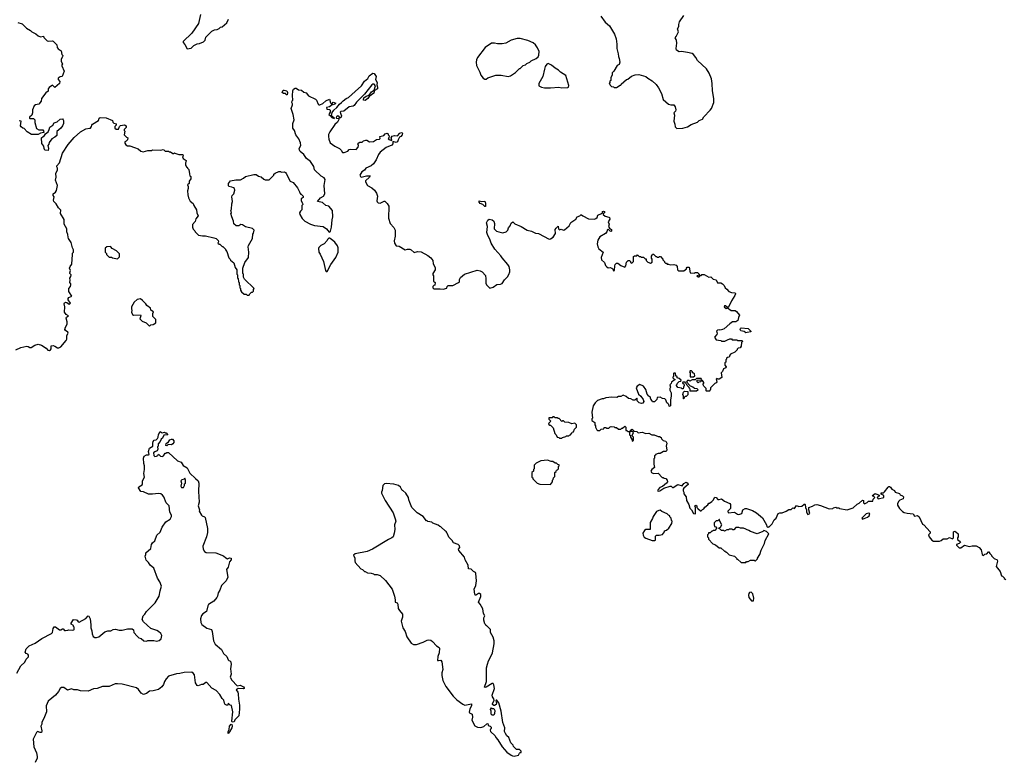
# Model space of a CAD drawing. Extents: x 2087054 to 2277909, y 548907 to 753496.
# Tile 372 of 444: x 2210331 to 2223341, y 654062 to 663816. Entities that reach past the tile are written whole.
import ezdxf

# ---------------------------------------------------------------- set-up
doc = ezdxf.new("R2010")
doc.units = 0

msp = doc.modelspace()

# ---------------------------------------------------------------- linework, layer by layer
at = {"layer": '0CON20XD'}
for points in [[(2210305, 663780), (2210365, 663762), (2210420, 663705), (2210473, 663673), (2210490, 663655), (2210545, 663630), (2210575, 663602), (2210605, 663592), (2210645, 663600), (2210652, 663582), (2210695, 663538), (2210715, 663532), (2210765, 663538), (2210775, 663532), (2210822, 663485), (2210828, 663448), (2210841, 663431), (2210878, 663405), (2210888, 663358), (2210900, 663345), (2210898, 663325), (2210880, 663295), (2210878, 663265), (2210898, 663235), (2210888, 663222), (2210888, 663205), (2210918, 663135), (2210890, 663065), (2210865, 663060), (2210840, 663045), (2210840, 663025), (2210862, 663002), (2210858, 662975), (2210795, 662920), (2210765, 662950), (2210721, 662919), (2210708, 662902), (2210707, 662873), (2210675, 662850), (2210620, 662775), (2210615, 662740), (2210585, 662700), (2210538, 662692), (2210523, 662677), (2210498, 662625), (2210502, 662585), (2210490, 662555), (2210462, 662528), (2210460, 662515), (2210465, 662510), (2210515, 662510), (2210530, 662495), (2210532, 662458), (2210555, 662380), (2210585, 662362), (2210635, 662362), (2210647, 662347), (2210648, 662325), (2210605, 662320), (2210575, 662302), (2210485, 662300), (2210430, 662335), (2210388, 662378), (2210372, 662382), (2210352, 662402), (2210342, 662415), (2210350, 662475), (2210325, 662480)], [(2212720, 663885), (2212692, 663768), (2212605, 663640), (2212493, 663527), (2212490, 663515), (2212515, 663490), (2212545, 663432), (2212595, 663442), (2212633, 663477), (2212675, 663498), (2212705, 663502), (2212760, 663525), (2212782, 663548), (2212790, 663585), (2212870, 663665), (2212905, 663682), (2212942, 663688), (2212965, 663700), (2212983, 663717), (2213005, 663722), (2213070, 663775), (2213092, 663825)], [(2218010, 663865), (2218067, 663785), (2218122, 663735), (2218192, 663625), (2218213, 663563), (2218221, 663495), (2218220, 663435), (2218240, 663365), (2218241, 663331), (2218252, 663305), (2218260, 663255), (2218250, 663225), (2218225, 663210), (2218180, 663135), (2218160, 663115), (2218160, 663085), (2218140, 663055), (2218140, 663015), (2218130, 663005), (2218130, 662985), (2218120, 662975), (2218130, 662965), (2218132, 662952), (2218152, 662932), (2218175, 662930), (2218185, 662920), (2218217, 662923), (2218265, 662950), (2218275, 662950), (2218280, 662965), (2218350, 663025), (2218365, 663030), (2218415, 663070), (2218465, 663090), (2218512, 663092), (2218605, 663068), (2218630, 663045), (2218689, 663009), (2218739, 662959), (2218772, 662915), (2218812, 662842), (2218834, 662764), (2218903, 662703), (2218935, 662690), (2218975, 662690), (2218990, 662665), (2219000, 662625), (2218995, 662610), (2218972, 662588), (2218982, 662555), (2218972, 662475), (2218987, 662437), (2218992, 662402), (2219015, 662380)], [(2219015, 662380), (2219095, 662383), (2219155, 662403), (2219205, 662432), (2219285, 662462), (2219310, 662485), (2219355, 662502), (2219370, 662535), (2219455, 662620), (2219470, 662645), (2219502, 662725), (2219502, 662775), (2219483, 662877), (2219482, 662975), (2219473, 663035), (2219441, 663111), (2219406, 663166), (2219285, 663278), (2219266, 663316), (2219236, 663356), (2219215, 663368), (2219155, 663382), (2219075, 663397), (2219045, 663392), (2219008, 663415), (2219003, 663435), (2219012, 663505), (2219010, 663545), (2219007, 663557), (2218990, 663575), (2219007, 663593), (2219037, 663655), (2219023, 663695), (2219038, 663725), (2219038, 663755), (2219051, 663789), (2219105, 663870)], [(2216495, 663032), (2216515, 663047), (2216624, 663086), (2216693, 663083), (2216785, 663068), (2216815, 663073), (2216883, 663117), (2216935, 663170), (2216945, 663170), (2216985, 663210), (2217015, 663220), (2217033, 663237), (2217070, 663255), (2217090, 663275), (2217157, 663303), (2217180, 663325), (2217192, 663348), (2217193, 663395), (2217174, 663444), (2217146, 663486), (2217115, 663510), (2217045, 663543), (2216945, 663570), (2216904, 663566), (2216825, 663548), (2216755, 663508), (2216705, 663498), (2216645, 663498), (2216605, 663508), (2216565, 663508), (2216481, 663449), (2216382, 663315), (2216368, 663285), (2216362, 663255), (2216365, 663210), (2216412, 663125), (2216424, 663084), (2216454, 663044), (2216475, 663032), (2216495, 663032)], [(2212687, 661225), (2212660, 661185), (2212648, 661152), (2212615, 661110), (2212613, 661075), (2212625, 661050), (2212645, 661030), (2212650, 661015), (2212695, 660970), (2212745, 660960), (2212785, 660960), (2212897, 660937), (2212927, 660927), (2212955, 660900), (2212958, 660885), (2212950, 660865), (2212965, 660850), (2212975, 660850), (2213005, 660820), (2213015, 660820), (2213050, 660785), (2213050, 660775), (2213067, 660757), (2213095, 660670), (2213110, 660655), (2213115, 660640), (2213160, 660605), (2213180, 660545), (2213200, 660515), (2213200, 660455), (2213210, 660445), (2213210, 660405), (2213217, 660397), (2213223, 660353), (2213230, 660345), (2213230, 660315), (2213240, 660305), (2213240, 660275), (2213250, 660265), (2213250, 660245), (2213262, 660222), (2213295, 660190), (2213325, 660190), (2213335, 660180), (2213365, 660180), (2213370, 660195), (2213395, 660220), (2213405, 660220), (2213418, 660232), (2213420, 660255), (2213430, 660265), (2213302, 660392), (2213290, 660415), (2213288, 660455), (2213280, 660465), (2213278, 660535), (2213305, 660610), (2213352, 660675), (2213360, 660745), (2213348, 660815), (2213354, 660836), (2213408, 660925), (2213410, 660985), (2213422, 660998), (2213428, 661035), (2213407, 661057), (2213315, 661082), (2213277, 661107), (2213255, 661110), (2213227, 661093), (2213192, 661092), (2213162, 661122), (2213157, 661157), (2213133, 661213), (2213122, 661255), (2213128, 661265), (2213122, 661295), (2213130, 661315), (2213132, 661385), (2213142, 661415), (2213132, 661475), (2213140, 661495), (2213162, 661518), (2213172, 661565), (2213168, 661585), (2213155, 661598), (2213136, 661606), (2213095, 661612), (2213088, 661625), (2213090, 661655), (2213115, 661690), (2213187, 661703), (2213247, 661703), (2213287, 661723), (2213313, 661747), (2213425, 661772), (2213455, 661772), (2213485, 661752), (2213522, 661742), (2213555, 661710), (2213575, 661700), (2213625, 661700), (2213690, 661765), (2213690, 661775), (2213705, 661790), (2213755, 661810), (2213775, 661810), (2213785, 661802), (2213825, 661807), (2213845, 661798), (2213853, 661785), (2213904, 661684), (2213946, 661666), (2214002, 661595), (2214030, 661545), (2214030, 661535), (2214040, 661525), (2214042, 661512), (2214055, 661510), (2214078, 661485), (2214075, 661470), (2214048, 661452), (2214048, 661425), (2214068, 661395), (2214070, 661375), (2214058, 661362), (2214058, 661305), (2214041, 661289), (2214028, 661265), (2214033, 661243), (2214065, 661190), (2214097, 661157), (2214174, 661114), (2214225, 661100), (2214340, 661085), (2214386, 661056), (2214422, 661012), (2214437, 661023), (2214453, 661077), (2214460, 661175), (2214470, 661215), (2214463, 661295), (2214415, 661352), (2214375, 661362), (2214334, 661404), (2214268, 661415), (2214305, 661462), (2214345, 661484), (2214364, 661515), (2214356, 661625), (2214369, 661705), (2214355, 661730), (2214315, 661750), (2214225, 661832), (2214217, 661877), (2214172, 661945), (2214122, 661982), (2214086, 662035), (2214039, 662075), (2214026, 662095), (2214024, 662116), (2214044, 662155), (2214041, 662191), (2214021, 662241), (2213980, 662295), (2213960, 662355), (2213940, 662385), (2213940, 662445), (2213958, 662495), (2213946, 662565), (2213920, 662645), (2213937, 662693), (2213937, 662707), (2213928, 662725), (2213930, 662745), (2213940, 662755), (2213934, 662815), (2213939, 662875), (2213950, 662900), (2213969, 662911), (2213985, 662910), (2214015, 662892), (2214055, 662887), (2214085, 662858), (2214115, 662852), (2214145, 662813), (2214240, 662765), (2214253, 662753), (2214275, 662700), (2214285, 662692), (2214295, 662690), (2214335, 662708), (2214374, 662746), (2214426, 662766), (2214438, 662718), (2214455, 662700), (2214475, 662726), (2214510, 662715), (2214495, 662700), (2214475, 662694), (2214462, 662698), (2214425, 662666), (2214384, 662655), (2214390, 662635), (2214425, 662629), (2214432, 662622), (2214434, 662595), (2214418, 662575), (2214417, 662565), (2214438, 662548), (2214455, 662524), (2214485, 662512), (2214490, 662515), (2214453, 662553), (2214460, 662590), (2214480, 662620), (2214522, 662655), (2214557, 662703), (2214585, 662722), (2214604, 662746), (2214644, 662776), (2214675, 662790), (2214763, 662867), (2214847, 662943), (2214886, 663005), (2214930, 663040), (2214950, 663075), (2214995, 663112), (2215015, 663107), (2215042, 663065), (2215032, 663025), (2215053, 662985), (2215050, 662955), (2215059, 662925), (2215057, 662905), (2215020, 662880), (2215008, 662845), (2214950, 662800), (2214930, 662775), (2214895, 662749), (2214875, 662753), (2214873, 662767), (2214880, 662785), (2214908, 662805), (2214949, 662821), (2214978, 662865), (2215014, 662886), (2215034, 662945), (2215015, 662963), (2214995, 662963), (2214985, 662957), (2214888, 662832), (2214782, 662728), (2214750, 662685), (2214735, 662676), (2214685, 662665), (2214615, 662608), (2214575, 662604), (2214566, 662594), (2214572, 662568), (2214583, 662545), (2214575, 662522), (2214562, 662522), (2214553, 662535), (2214536, 662546), (2214515, 662540), (2214512, 662522), (2214517, 662517), (2214545, 662512), (2214552, 662505), (2214530, 662465), (2214497, 662433), (2214429, 662335), (2214411, 662299), (2214409, 662275), (2214415, 662240), (2214435, 662192), (2214495, 662148), (2214558, 662115), (2214578, 662095), (2214595, 662062), (2214617, 662063), (2214665, 662082), (2214685, 662100), (2214705, 662108), (2214777, 662103), (2214804, 662135), (2214807, 662155), (2214800, 662175), (2214805, 662188), (2214825, 662198), (2214855, 662200), (2214873, 662217), (2214905, 662227), (2214916, 662226), (2214955, 662202), (2215005, 662208), (2215044, 662236), (2215085, 662240), (2215092, 662248), (2215090, 662275), (2215142, 662288), (2215162, 662308), (2215185, 662318), (2215198, 662308), (2215200, 662295), (2215212, 662282), (2215210, 662255), (2215200, 662245), (2215213, 662233), (2215245, 662220), (2215250, 662225), (2215238, 662255), (2215252, 662278), (2215285, 662287), (2215325, 662282), (2215355, 662317), (2215375, 662328), (2215385, 662322), (2215390, 662315), (2215385, 662298), (2215366, 662274), (2215350, 662265), (2215332, 662228), (2215322, 662205), (2215307, 662193), (2215262, 662208), (2215261, 662175), (2215249, 662161), (2215175, 662129), (2215093, 662065), (2215072, 662038), (2215043, 661967), (2215006, 661915), (2214974, 661885), (2214905, 661854), (2214885, 661830), (2214852, 661808), (2214827, 661765), (2214832, 661745), (2214845, 661739), (2214914, 661756), (2214960, 661755), (2214951, 661735), (2214902, 661688), (2214899, 661675), (2214927, 661627), (2214985, 661598), (2215018, 661565), (2215044, 661524), (2215060, 661485), (2215050, 661425), (2215053, 661413), (2215068, 661398), (2215095, 661392), (2215145, 661420), (2215155, 661420), (2215185, 661390), (2215208, 661355), (2215204, 661195), (2215227, 661125), (2215273, 661073), (2215291, 661035), (2215292, 660958), (2215280, 660895), (2215284, 660864), (2215305, 660830), (2215347, 660827), (2215425, 660778), (2215455, 660788), (2215486, 660786), (2215505, 660778), (2215545, 660742), (2215587, 660757), (2215635, 660752), (2215725, 660702), (2215763, 660673), (2215788, 660635), (2215793, 660593), (2215820, 660545), (2215820, 660515), (2215790, 660465), (2215790, 660445), (2215800, 660435), (2215800, 660365), (2215820, 660345), (2215818, 660312), (2215802, 660308), (2215790, 660295), (2215790, 660275), (2215805, 660260), (2215885, 660262), (2215925, 660258), (2215975, 660270), (2215980, 660295), (2215993, 660307), (2216052, 660308), (2216130, 660345), (2216140, 660355), (2216143, 660387), (2216155, 660410), (2216210, 660455), (2216375, 660510), (2216415, 660500), (2216440, 660485), (2216485, 660440), (2216492, 660395), (2216488, 660335), (2216498, 660315), (2216545, 660270), (2216588, 660282), (2216635, 660318), (2216686, 660324), (2216705, 660332), (2216735, 660380), (2216775, 660420), (2216795, 660450), (2216808, 660485), (2216808, 660515), (2216798, 660555), (2216782, 660585), (2216705, 660670), (2216689, 660699), (2216607, 660787), (2216562, 660865), (2216545, 660920), (2216515, 660968), (2216502, 661005), (2216510, 661085), (2216501, 661135), (2216515, 661168), (2216535, 661180), (2216575, 661172), (2216596, 661156), (2216603, 661125), (2216598, 661055), (2216630, 661025), (2216663, 661013), (2216715, 661002), (2216760, 661015), (2216782, 661035), (2216791, 661069), (2216810, 661095), (2216825, 661130), (2216845, 661148), (2216875, 661120), (2216957, 661087), (2217035, 661038), (2217095, 661022), (2217148, 660998), (2217185, 660992), (2217325, 660920), (2217345, 660922), (2217380, 660945), (2217410, 660995), (2217408, 661045), (2217418, 661065), (2217445, 661090), (2217452, 661055), (2217463, 661043), (2217485, 661052), (2217515, 661039), (2217530, 661040), (2217592, 661095), (2217615, 661140), (2217679, 661181), (2217698, 661215), (2217732, 661228), (2217745, 661240), (2217755, 661240), (2217770, 661225), (2217845, 661187)], [(2217345, 662916), (2217455, 662927), (2217495, 662917), (2217575, 662920), (2217584, 662926), (2217588, 662948), (2217545, 663080), (2217475, 663122), (2217449, 663149), (2217408, 663175), (2217358, 663218), (2217315, 663238), (2217295, 663230), (2217275, 663200), (2217263, 663165), (2217242, 663065), (2217190, 662975), (2217190, 662945), (2217224, 662924), (2217265, 662917), (2217345, 662916)], [(2213865, 662822), (2213853, 662823), (2213845, 662840), (2213815, 662840), (2213800, 662855), (2213810, 662885), (2213826, 662886), (2213862, 662875), (2213870, 662855), (2213865, 662822)], [(2210282, 659455), (2210345, 659486), (2210425, 659503), (2210445, 659500), (2210465, 659488), (2210483, 659487), (2210532, 659518), (2210575, 659530), (2210618, 659518), (2210679, 659479), (2210704, 659454), (2210725, 659449), (2210738, 659455), (2210745, 659470), (2210745, 659510), (2210775, 659512), (2210797, 659507), (2210830, 659485), (2210850, 659485), (2210873, 659497), (2210945, 659580), (2210952, 659598), (2210954, 659646), (2210970, 659675), (2210965, 659690), (2210935, 659712), (2210928, 659725), (2210936, 659754), (2210960, 659795), (2210959, 659825), (2210944, 659876), (2210950, 659890), (2210977, 659905), (2210943, 659923), (2210923, 659953), (2210928, 660025), (2210917, 660065), (2210922, 660078), (2210935, 660086), (2210955, 660082), (2210985, 660060), (2210995, 660062), (2211003, 660075), (2210971, 660115), (2210972, 660135), (2210982, 660148), (2211018, 660165), (2210980, 660225), (2210982, 660265), (2211002, 660295), (2211007, 660315), (2211005, 660330), (2210993, 660347), (2210998, 660375), (2210992, 660405), (2211007, 660423), (2211012, 660445), (2210994, 660464), (2210993, 660475), (2211000, 660505), (2210991, 660535), (2210997, 660555), (2211022, 660588), (2211028, 660715), (2211030, 660735), (2211040, 660745), (2211040, 660775), (2211028, 660805), (2211012, 660875), (2210977, 660925), (2210970, 660945), (2210969, 660979), (2210953, 661017), (2210952, 661055), (2210918, 661115), (2210917, 661177), (2210872, 661255), (2210875, 661300), (2210845, 661330), (2210812, 661385), (2210784, 661414), (2210777, 661435), (2210788, 661475), (2210773, 661495), (2210772, 661515), (2210803, 661537), (2210818, 661562), (2210832, 661625), (2210803, 661695), (2210812, 661735), (2210808, 661785), (2210830, 661835), (2210830, 661855), (2210820, 661875), (2210823, 661885), (2210859, 661925), (2210896, 662054), (2210973, 662167), (2211049, 662261), (2211133, 662335), (2211205, 662373), (2211252, 662382), (2211266, 662384), (2211280, 662405), (2211282, 662425), (2211294, 662436), (2211370, 662485), (2211382, 662515), (2211394, 662526), (2211475, 662520), (2211557, 662487), (2211562, 662465), (2211575, 662450), (2211605, 662440), (2211607, 662423), (2211590, 662405), (2211590, 662385), (2211605, 662370), (2211635, 662370), (2211648, 662405), (2211665, 662418), (2211715, 662428), (2211736, 662416), (2211737, 662393), (2211710, 662365), (2211710, 662355), (2211720, 662345), (2211710, 662295), (2211740, 662265), (2211760, 662255), (2211755, 662230), (2211738, 662212), (2211720, 662205), (2211720, 662185), (2211732, 662165), (2211755, 662152), (2211785, 662152), (2211850, 662130), (2211895, 662111), (2211932, 662082), (2211962, 662072), (2212025, 662087), (2212075, 662090), (2212085, 662098), (2212195, 662092), (2212225, 662100), (2212237, 662097), (2212255, 662080), (2212295, 662080), (2212305, 662070), (2212325, 662070), (2212355, 662050), (2212365, 662050), (2212375, 662060), (2212382, 662052), (2212435, 662038), (2212488, 662038), (2212490, 662015), (2212482, 662005), (2212490, 661985), (2212530, 661955), (2212527, 661933), (2212520, 661925), (2212520, 661895), (2212530, 661885), (2212532, 661872), (2212545, 661870), (2212550, 661855), (2212567, 661837), (2212573, 661783), (2212580, 661755), (2212590, 661745), (2212590, 661715), (2212570, 661685), (2212570, 661655), (2212550, 661635), (2212558, 661615), (2212557, 661585), (2212548, 661555), (2212552, 661505), (2212562, 661465), (2212585, 661420), (2212625, 661390), (2212633, 661363), (2212668, 661305), (2212672, 661265), (2212687, 661225)], [(2210705, 662090), (2210662, 662095), (2210654, 662114), (2210652, 662145), (2210623, 662183), (2210620, 662255), (2210640, 662275), (2210660, 662285), (2210673, 662307), (2210708, 662335), (2210722, 662365), (2210728, 662395), (2210768, 662425), (2210787, 662453), (2210825, 662468), (2210865, 662503), (2210895, 662508), (2210906, 662496), (2210908, 662485), (2210908, 662445), (2210898, 662415), (2210875, 662382), (2210822, 662338), (2210820, 662285), (2210795, 662263), (2210757, 662243), (2210722, 662195), (2210717, 662173), (2210702, 662155), (2210712, 662115), (2210705, 662090)], [(2216485, 661350), (2216475, 661350), (2216450, 661375), (2216415, 661390), (2216402, 661405), (2216400, 661425), (2216435, 661417), (2216475, 661422), (2216486, 661395), (2216485, 661350)], [(2217845, 661187), (2217925, 661182), (2217945, 661190), (2217960, 661205), (2217972, 661235), (2218020, 661255), (2218030, 661265), (2218030, 661285), (2218045, 661290), (2218060, 661285), (2218060, 661265), (2218042, 661258), (2218040, 661245), (2218065, 661220), (2218115, 661210), (2218122, 661202), (2218127, 661183), (2218108, 661145), (2218118, 661115), (2218112, 661085), (2218122, 661062), (2218150, 661045), (2218150, 661025), (2218145, 661020), (2218133, 661023), (2218105, 661050), (2218093, 661037), (2218087, 661013), (2218070, 660995), (2217995, 660950), (2217970, 660905), (2217960, 660855), (2217968, 660818), (2217985, 660790), (2218040, 660745), (2218012, 660675), (2218018, 660645), (2218059, 660609), (2218072, 660572), (2218091, 660551), (2218105, 660540), (2218135, 660542), (2218157, 660537), (2218170, 660525), (2218175, 660500), (2218190, 660505), (2218193, 660567), (2218200, 660585), (2218215, 660600), (2218235, 660602), (2218275, 660570), (2218325, 660550), (2218340, 660565), (2218350, 660615), (2218372, 660638), (2218388, 660638), (2218400, 660625), (2218402, 660612), (2218418, 660602), (2218440, 660625), (2218442, 660688), (2218453, 660697), (2218485, 660700), (2218495, 660710), (2218515, 660690), (2218535, 660690), (2218545, 660680), (2218575, 660680), (2218595, 660660), (2218608, 660658), (2218610, 660635), (2218630, 660615), (2218665, 660600), (2218690, 660615), (2218690, 660655), (2218680, 660665), (2218680, 660695), (2218690, 660705), (2218692, 660718), (2218705, 660720), (2218735, 660690), (2218745, 660690), (2218755, 660680), (2218775, 660680), (2218785, 660690), (2218798, 660688), (2218830, 660655), (2218830, 660645), (2218850, 660625), (2218850, 660615), (2218862, 660602), (2218875, 660600), (2218885, 660590), (2218905, 660590), (2218925, 660580), (2218975, 660582), (2219006, 660576), (2219020, 660555), (2219023, 660513), (2219035, 660500), (2219105, 660500), (2219140, 660525), (2219140, 660535), (2219152, 660548), (2219175, 660550), (2219190, 660475), (2219245, 660470), (2219253, 660477), (2219285, 660480), (2219310, 660455), (2219308, 660442), (2219280, 660435), (2219295, 660420), (2219308, 660422), (2219322, 660438), (2219335, 660440), (2219345, 660450), (2219375, 660450), (2219435, 660418), (2219465, 660420), (2219492, 660392), (2219535, 660380), (2219553, 660343), (2219593, 660343), (2219618, 660328), (2219638, 660308), (2219654, 660274), (2219676, 660256), (2219700, 660225), (2219735, 660212), (2219785, 660210), (2219787, 660195), (2219779, 660175), (2219735, 660103), (2219695, 660020), (2219685, 660017), (2219655, 660037), (2219643, 660037), (2219638, 660025), (2219665, 660003), (2219685, 660010), (2219732, 659975), (2219784, 659974), (2219804, 659964), (2219840, 659915), (2219827, 659885), (2219820, 659845), (2219795, 659827), (2219750, 659825), (2219715, 659802), (2219640, 659735), (2219617, 659723), (2219585, 659718), (2219575, 659722), (2219550, 659715), (2219540, 659705), (2219548, 659675), (2219542, 659658), (2219510, 659625), (2219535, 659590), (2219595, 659580), (2219605, 659572), (2219649, 659571), (2219685, 659588), (2219715, 659600), (2219735, 659600), (2219745, 659590), (2219805, 659590), (2219815, 659580), (2219875, 659580), (2219880, 659565), (2219870, 659555), (2219862, 659505), (2219850, 659485), (2219822, 659478), (2219810, 659465), (2219810, 659455), (2219780, 659425), (2219725, 659400), (2219713, 659387), (2219705, 659360), (2219683, 659357), (2219670, 659345), (2219670, 659335), (2219660, 659325), (2219660, 659295), (2219650, 659285), (2219650, 659255), (2219667, 659233), (2219659, 659221), (2219630, 659205), (2219618, 659172), (2219600, 659155), (2219607, 659093), (2219575, 659070), (2219555, 659070), (2219545, 659080), (2219532, 659068), (2219542, 659035), (2219535, 659020), (2219515, 659010), (2219460, 658955), (2219460, 658935), (2219450, 658915), (2219445, 658910), (2219405, 658910), (2219400, 658915), (2219400, 658945), (2219370, 658975), (2219363, 658993), (2219360, 659005), (2219370, 659015), (2219370, 659025), (2219355, 659050), (2219345, 659050), (2219328, 659032), (2219305, 659030), (2219295, 659020), (2219282, 659032), (2219282, 659058), (2219335, 659060), (2219340, 659065), (2219335, 659080), (2219275, 659080), (2219255, 659060), (2219215, 659060), (2219185, 659042), (2219175, 659050), (2219155, 659050), (2219140, 659035), (2219192, 658982), (2219225, 658970), (2219245, 658952), (2219278, 658948), (2219288, 658938), (2219290, 658925), (2219275, 658910), (2219192, 658912), (2219190, 658935), (2219180, 658945), (2219178, 658958), (2219150, 658985), (2219148, 658998), (2219132, 659012), (2219125, 659030), (2219095, 659030), (2219090, 659025), (2219092, 659012), (2219108, 659008), (2219112, 658985), (2219100, 658965), (2219098, 658942), (2219085, 658940), (2219075, 658950), (2219028, 658958), (2219010, 658985), (2219010, 658995), (2219020, 659005), (2219022, 659018), (2219045, 659040), (2219068, 659042), (2219070, 659055), (2219045, 659080), (2219020, 659085), (2219018, 659098), (2219000, 659115), (2218998, 659148), (2218975, 659150), (2218970, 659145), (2218970, 659105), (2218960, 659095), (2218960, 659085), (2218972, 659072), (2218990, 659065), (2218942, 659028), (2218938, 659012), (2218922, 658995), (2218930, 658965), (2218920, 658945), (2218920, 658925), (2218937, 658887), (2218940, 658845), (2218928, 658795), (2218930, 658715), (2218925, 658710), (2218912, 658712), (2218910, 658735), (2218895, 658750), (2218880, 658755), (2218868, 658798), (2218855, 658808), (2218825, 658812), (2218795, 658830), (2218752, 658828), (2218748, 658802), (2218718, 658772), (2218692, 658772), (2218690, 658785), (2218670, 658805), (2218660, 658835), (2218644, 658844), (2218622, 658872), (2218604, 658934), (2218575, 658978), (2218525, 658998), (2218488, 658975), (2218477, 658953), (2218509, 658869), (2218540, 658845), (2218570, 658800), (2218577, 658775), (2218566, 658754), (2218545, 658749), (2218515, 658757), (2218490, 658785), (2218490, 658815), (2218485, 658820), (2218458, 658792), (2218435, 658790), (2218405, 658808), (2218373, 658813), (2218345, 658842), (2218305, 658858), (2218275, 658840), (2218245, 658840), (2218222, 658828), (2218155, 658833), (2218077, 658823), (2218045, 658808), (2218025, 658808), (2217965, 658788), (2217935, 658758), (2217909, 658715), (2217892, 658635), (2217900, 658555), (2217890, 658545), (2217890, 658525), (2217930, 658495), (2217930, 658465), (2217940, 658455), (2217940, 658435), (2217955, 658400), (2217965, 658390), (2217995, 658390), (2218015, 658410), (2218048, 658412), (2218055, 658430), (2218075, 658430), (2218085, 658420), (2218115, 658420), (2218132, 658438), (2218145, 658442), (2218185, 658440), (2218195, 658430), (2218215, 658430), (2218245, 658410), (2218275, 658410), (2218285, 658420), (2218298, 658422), (2218325, 658450), (2218340, 658435), (2218342, 658392), (2218355, 658390), (2218365, 658380), (2218400, 658380), (2218390, 658365), (2218390, 658335), (2218400, 658325), (2218400, 658305), (2218420, 658275), (2218422, 658252), (2218440, 658265), (2218440, 658305), (2218420, 658325), (2218430, 658335), (2218440, 658365), (2218425, 658380), (2218400, 658380), (2218400, 658395), (2218425, 658410), (2218452, 658382), (2218485, 658380), (2218505, 658360), (2218555, 658370), (2218605, 658350), (2218645, 658358), (2218684, 658334), (2218715, 658333), (2218765, 658312), (2218785, 658312), (2218805, 658300), (2218812, 658282), (2218835, 658260), (2218869, 658249), (2218880, 658225), (2218872, 658185), (2218882, 658135), (2218877, 658123), (2218867, 658113), (2218838, 658112), (2218795, 658087), (2218765, 658088), (2218730, 658075), (2218730, 658065), (2218720, 658055), (2218720, 658025), (2218710, 658015), (2218708, 657945), (2218717, 657903), (2218685, 657877), (2218671, 657855), (2218678, 657835), (2218705, 657822), (2218767, 657827), (2218822, 657772), (2218835, 657770), (2218845, 657760), (2218868, 657758), (2218887, 657737), (2218890, 657715), (2218878, 657695), (2218826, 657654), (2218791, 657639), (2218765, 657612), (2218758, 657595), (2218765, 657590), (2218788, 657595), (2218841, 657629), (2218925, 657658), (2218938, 657655), (2218955, 657638), (2218965, 657638), (2219025, 657677), (2219085, 657660), (2219107, 657693), (2219137, 657707), (2219160, 657695), (2219162, 657678), (2219105, 657630), (2219098, 657615), (2219098, 657595), (2219108, 657575), (2219108, 657555), (2219136, 657516), (2219143, 657465), (2219171, 657415)], [(2214395, 660490), (2214442, 660585), (2214510, 660675), (2214539, 660745), (2214540, 660805), (2214532, 660832), (2214495, 660878), (2214445, 660920), (2214425, 660930), (2214415, 660930), (2214400, 660915), (2214395, 660900), (2214353, 660857), (2214310, 660835), (2214285, 660810), (2214280, 660795), (2214282, 660745), (2214301, 660721), (2214346, 660625), (2214373, 660503), (2214382, 660492), (2214395, 660490)], [(2211625, 660660), (2211650, 660685), (2211650, 660725), (2211610, 660765), (2211553, 660793), (2211536, 660816), (2211525, 660820), (2211483, 660817), (2211462, 660798), (2211460, 660745), (2211478, 660728), (2211480, 660715), (2211515, 660680), (2211545, 660680), (2211555, 660670), (2211625, 660660)], [(2212045, 659770), (2212062, 659788), (2212095, 659790), (2212130, 659815), (2212130, 659855), (2212090, 659895), (2212090, 659935), (2212097, 659957), (2212062, 659982), (2212060, 660005), (2212011, 660041), (2211998, 660065), (2211955, 660110), (2211925, 660128), (2211885, 660120), (2211842, 660085), (2211810, 660025), (2211807, 659997), (2211812, 659975), (2211808, 659955), (2211820, 659925), (2211835, 659914), (2211928, 659918), (2211932, 659905), (2211920, 659865), (2211950, 659835), (2212000, 659815), (2212045, 659770)], [(2219925, 659683), (2219905, 659698), (2219859, 659709), (2219850, 659725), (2219853, 659737), (2219863, 659747), (2219955, 659740), (2219990, 659705), (2219990, 659695), (2219945, 659684), (2219925, 659683)], [(2219235, 659100), (2219250, 659115), (2219248, 659138), (2219235, 659150), (2219222, 659152), (2219220, 659165), (2219208, 659178), (2219192, 659178), (2219180, 659165), (2219190, 659155), (2219192, 659102), (2219235, 659100)], [(2219105, 658810), (2219100, 658810), (2219100, 658845), (2219092, 658865), (2219102, 658898), (2219115, 658910), (2219158, 658908), (2219158, 658862), (2219138, 658842), (2219125, 658840), (2219112, 658828), (2219105, 658810)], [(2217495, 658290), (2217505, 658300), (2217545, 658310), (2217555, 658320), (2217585, 658320), (2217595, 658330), (2217608, 658332), (2217612, 658348), (2217628, 658352), (2217632, 658368), (2217648, 658372), (2217662, 658408), (2217690, 658435), (2217688, 658468), (2217665, 658488), (2217625, 658480), (2217585, 658498), (2217535, 658500), (2217515, 658520), (2217505, 658520), (2217495, 658510), (2217458, 658548), (2217445, 658550), (2217435, 658560), (2217405, 658560), (2217395, 658570), (2217375, 658570), (2217365, 658560), (2217322, 658558), (2217322, 658542), (2217350, 658515), (2217322, 658488), (2217320, 658475), (2217335, 658460), (2217345, 658460), (2217380, 658425), (2217403, 658353), (2217420, 658335), (2217432, 658302), (2217455, 658300), (2217465, 658290), (2217495, 658290)], [(2212032, 657552), (2211965, 657580), (2211930, 657585), (2211902, 657635), (2211905, 657647), (2211948, 657672), (2211954, 657685), (2211953, 657725), (2211980, 657775), (2211973, 657825), (2211982, 657875), (2211982, 657925), (2211972, 657955), (2211967, 658025), (2211977, 658053), (2212005, 658070), (2212035, 658070), (2212040, 658075), (2212032, 658115), (2212045, 658160), (2212090, 658185), (2212088, 658225), (2212093, 658247), (2212108, 658262), (2212135, 658268), (2212152, 658285), (2212162, 658305), (2212165, 658340), (2212185, 658380), (2212203, 658363), (2212215, 658360), (2212245, 658370), (2212255, 658360), (2212265, 658360), (2212290, 658335), (2212235, 658330), (2212218, 658292), (2212198, 658275), (2212186, 658244), (2212162, 658215), (2212160, 658185), (2212150, 658175), (2212158, 658145), (2212148, 658125), (2212115, 658111), (2212101, 658095), (2212103, 658063), (2212115, 658050), (2212139, 658051), (2212158, 658062), (2212165, 658080), (2212192, 658052), (2212215, 658050), (2212230, 658055), (2212255, 658090), (2212265, 658090), (2212275, 658100), (2212295, 658100), (2212415, 657990), (2212466, 657975), (2212490, 657930), (2212545, 657898), (2212580, 657830), (2212655, 657756), (2212690, 657725), (2212700, 657695), (2212693, 657585), (2212701, 657445), (2212691, 657395), (2212706, 657345), (2212704, 657324), (2212732, 657275), (2212744, 657264), (2212772, 657252), (2212781, 657241), (2212814, 657095), (2212812, 657045), (2212799, 656985), (2212751, 656865), (2212755, 656823), (2212774, 656795), (2212795, 656781), (2212924, 656774), (2213026, 656736), (2213055, 656708), (2213075, 656698), (2213105, 656710), (2213126, 656705), (2213123, 656685), (2213102, 656658), (2213084, 656586), (2213064, 656555), (2213083, 656455), (2213059, 656405), (2212996, 656345), (2212976, 656285), (2212953, 656247), (2212945, 656205), (2212935, 656184), (2212895, 656136), (2212825, 656094), (2212815, 656075), (2212799, 656001), (2212751, 655969), (2212735, 655950), (2212722, 655905), (2212726, 655856), (2212738, 655828), (2212805, 655781), (2212864, 655764), (2212876, 655736), (2212893, 655615), (2212915, 655570), (2212998, 655498), (2213025, 655448), (2213068, 655405), (2213084, 655364), (2213095, 655352), (2213118, 655345), (2213127, 655305), (2213118, 655245), (2213123, 655175), (2213113, 655135), (2213132, 655095), (2213205, 655018), (2213245, 655030), (2213287, 655007), (2213296, 654995), (2213296, 654985), (2213282, 654978), (2213216, 654984), (2213192, 654965), (2213213, 654935), (2213219, 654915), (2213221, 654845), (2213236, 654766), (2213235, 654710), (2213225, 654622), (2213175, 654572), (2213164, 654545), (2213140, 654540), (2213133, 654555), (2213148, 654675), (2213129, 654759), (2213110, 654765), (2213085, 654790), (2213080, 654765), (2213065, 654764), (2213045, 654774), (2213035, 654790), (2213030, 654830), (2213005, 654852), (2212974, 654905), (2212925, 654956), (2212870, 654990), (2212805, 655062), (2212790, 655065), (2212755, 655038), (2212735, 655038), (2212689, 655021), (2212675, 655023), (2212655, 655058), (2212639, 655165), (2212625, 655185), (2212605, 655198), (2212505, 655195), (2212445, 655181), (2212401, 655179), (2212296, 655145), (2212265, 655114), (2212244, 655075), (2212232, 655035), (2212210, 655005), (2212165, 654972), (2212095, 654954), (2212045, 654947), (2212005, 654918), (2211965, 654906), (2211935, 654923), (2211902, 654972), (2211875, 654995), (2211685, 655043), (2211623, 655047), (2211593, 655045), (2211515, 655012), (2211425, 655009), (2211355, 654983), (2211305, 654978), (2211235, 654950), (2211135, 654954), (2211095, 654968), (2211045, 654968), (2211015, 654978), (2210962, 654962), (2210915, 654997), (2210884, 654996), (2210865, 654986), (2210845, 654945), (2210802, 654898), (2210708, 654815), (2210681, 654755), (2210683, 654675), (2210659, 654611), (2210624, 654536), (2210624, 654515), (2210610, 654485), (2210622, 654425), (2210618, 654405), (2210600, 654405), (2210565, 654418), (2210553, 654405), (2210510, 654315), (2210519, 654215), (2210553, 654135), (2210563, 654085), (2210561, 654065), (2210535, 654005)], [(2212275, 658190), (2212262, 658195), (2212265, 658220), (2212295, 658242), (2212315, 658268), (2212335, 658278), (2212350, 658275), (2212368, 658255), (2212367, 658235), (2212356, 658214), (2212335, 658201), (2212294, 658206), (2212275, 658190)], [(2217345, 657680), (2217370, 657715), (2217370, 657735), (2217380, 657745), (2217382, 657768), (2217400, 657785), (2217402, 657838), (2217418, 657852), (2217422, 657868), (2217435, 657870), (2217450, 657885), (2217450, 657915), (2217460, 657925), (2217458, 657938), (2217442, 657942), (2217425, 657960), (2217405, 657960), (2217375, 657980), (2217355, 657980), (2217305, 657998), (2217215, 657992), (2217155, 657962), (2217130, 657935), (2217130, 657885), (2217120, 657875), (2217120, 657855), (2217100, 657835), (2217100, 657775), (2217110, 657765), (2217110, 657755), (2217170, 657695), (2217203, 657683), (2217345, 657680)], [(2212468, 657638), (2212495, 657640), (2212507, 657663), (2212510, 657685), (2212520, 657695), (2212522, 657735), (2212515, 657760), (2212502, 657748), (2212475, 657740), (2212462, 657728), (2212468, 657695), (2212458, 657655), (2212468, 657638)], [(2216865, 654092), (2216920, 654105), (2216935, 654130), (2216945, 654140), (2216955, 654140), (2216958, 654155), (2216935, 654178), (2216895, 654180), (2216855, 654220), (2216850, 654235), (2216820, 654265), (2216792, 654335), (2216767, 654357), (2216748, 654388), (2216738, 654415), (2216742, 654465), (2216714, 654534), (2216693, 654687), (2216662, 654795), (2216635, 654830), (2216625, 654830), (2216620, 654815), (2216632, 654795), (2216628, 654775), (2216605, 654758), (2216595, 654758), (2216580, 654775), (2216580, 654785), (2216602, 654825), (2216597, 654847), (2216578, 654875), (2216574, 654894), (2216604, 654985), (2216594, 655034), (2216585, 655050), (2216575, 655052), (2216495, 655001), (2216485, 654997), (2216474, 655004), (2216499, 655075), (2216500, 655255), (2216510, 655305), (2216525, 655350), (2216545, 655380), (2216577, 655455), (2216598, 655575), (2216598, 655615), (2216585, 655660), (2216553, 655723), (2216550, 655765), (2216505, 655810), (2216495, 655810), (2216490, 655825), (2216478, 655838), (2216462, 655885), (2216463, 655917), (2216478, 655945), (2216458, 655975), (2216452, 656035), (2216415, 656100), (2216393, 656125), (2216425, 656200), (2216422, 656225), (2216407, 656237), (2216395, 656238), (2216355, 656212), (2216345, 656230), (2216337, 656295), (2216358, 656345), (2216366, 656405), (2216358, 656505), (2216352, 656515), (2216325, 656528), (2216295, 656559), (2216260, 656565), (2216257, 656615), (2216216, 656685), (2216208, 656718), (2216132, 656805), (2216130, 656825), (2216147, 656845), (2216140, 656870), (2216125, 656886), (2216065, 656910), (2216045, 656940), (2216003, 656983), (2215980, 657035), (2215970, 657045), (2215970, 657055), (2215955, 657060), (2215895, 657120), (2215883, 657123), (2215862, 657142), (2215788, 657168), (2215775, 657180), (2215725, 657190), (2215715, 657200), (2215705, 657200), (2215660, 657255), (2215584, 657304), (2215512, 657375), (2215485, 657440), (2215472, 657475), (2215470, 657505), (2215432, 657565), (2215395, 657600), (2215385, 657600), (2215363, 657643), (2215336, 657666), (2215273, 657683), (2215175, 657690), (2215150, 657685), (2215130, 657665), (2215122, 657598), (2215110, 657575), (2215113, 657563), (2215160, 657465), (2215266, 657306), (2215294, 657224), (2215300, 657195), (2215282, 657145), (2215286, 657085), (2215279, 657035), (2215264, 656986), (2215248, 656972), (2215205, 656952), (2214994, 656826), (2214920, 656795), (2214765, 656762), (2214740, 656745), (2214757, 656707), (2214758, 656668), (2214765, 656650), (2214840, 656565), (2214860, 656555), (2214885, 656530), (2214895, 656530), (2214925, 656510), (2214975, 656508), (2215005, 656500), (2215015, 656490), (2215055, 656490), (2215095, 656478), (2215165, 656410), (2215252, 656295), (2215283, 656205), (2215292, 656155), (2215290, 656125), (2215318, 656115), (2215326, 656096), (2215332, 656042), (2215348, 656015), (2215390, 655965), (2215387, 655925), (2215371, 655875), (2215394, 655785), (2215423, 655735), (2215446, 655666), (2215504, 655584), (2215535, 655564), (2215575, 655564), (2215662, 655595), (2215715, 655624), (2215738, 655628), (2215765, 655621), (2215785, 655606), (2215839, 655549), (2215872, 655525), (2215878, 655515), (2215874, 655455), (2215857, 655405), (2215850, 655355), (2215865, 655352), (2215895, 655360), (2215907, 655337), (2215920, 655235), (2215908, 655192), (2215908, 655155), (2215922, 655088), (2215962, 655012), (2216058, 654885), (2216108, 654835), (2216185, 654778), (2216214, 654764), (2216300, 654780), (2216301, 654755), (2216279, 654715), (2216272, 654672), (2216275, 654663), (2216308, 654645), (2216316, 654605), (2216307, 654565), (2216345, 654492), (2216380, 654475), (2216425, 654470), (2216465, 654482), (2216502, 654518), (2216515, 654520), (2216522, 654502), (2216535, 654490), (2216548, 654488), (2216560, 654475), (2216560, 654455), (2216550, 654445), (2216548, 654432), (2216552, 654415), (2216615, 654360), (2216622, 654335), (2216648, 654305), (2216704, 654214), (2216768, 654145), (2216825, 654102), (2216843, 654093), (2216865, 654092)], [(2219171, 657415), (2219187, 657365), (2219208, 657345), (2219232, 657295), (2219255, 657290), (2219260, 657295), (2219260, 657375), (2219252, 657395), (2219263, 657407), (2219280, 657395), (2219280, 657375), (2219290, 657360), (2219325, 657330), (2219335, 657330), (2219355, 657350), (2219370, 657355), (2219385, 657380), (2219425, 657410), (2219435, 657430), (2219445, 657430), (2219478, 657452), (2219495, 657470), (2219515, 657510), (2219535, 657508), (2219555, 657482), (2219575, 657480), (2219605, 657488), (2219645, 657460), (2219715, 657427), (2219723, 657415), (2219725, 657360), (2219688, 657325), (2219694, 657304), (2219775, 657311), (2219815, 657286), (2219835, 657281), (2219872, 657295), (2219886, 657344), (2219915, 657360), (2219935, 657360), (2220015, 657337), (2220066, 657306), (2220146, 657236), (2220200, 657145), (2220202, 657122), (2220215, 657110), (2220225, 657120), (2220235, 657120), (2220275, 657160), (2220299, 657211), (2220326, 657234), (2220354, 657296), (2220375, 657304), (2220405, 657303), (2220460, 657325), (2220495, 657348), (2220525, 657350), (2220545, 657370), (2220568, 657362), (2220595, 657400), (2220625, 657389), (2220666, 657394), (2220695, 657420), (2220705, 657420), (2220710, 657415), (2220714, 657374), (2220728, 657345), (2220727, 657315), (2220745, 657282), (2220772, 657295), (2220760, 657345), (2220760, 657375), (2220805, 657390), (2220835, 657410), (2220865, 657413), (2220912, 657402), (2221027, 657357), (2221075, 657360), (2221085, 657370), (2221115, 657380), (2221125, 657370), (2221155, 657370), (2221165, 657360), (2221265, 657342), (2221345, 657370), (2221395, 657420), (2221425, 657430), (2221465, 657470), (2221480, 657465), (2221482, 657435), (2221495, 657422), (2221529, 657441), (2221545, 657460), (2221605, 657460), (2221610, 657485), (2221630, 657505), (2221618, 657518), (2221602, 657522), (2221600, 657535), (2221635, 657560), (2221688, 657538), (2221688, 657522), (2221675, 657520), (2221660, 657505), (2221675, 657490), (2221750, 657505), (2221750, 657535), (2221712, 657552), (2221712, 657568), (2221745, 657570), (2221759, 657581), (2221805, 657642), (2221815, 657652), (2221825, 657652), (2221838, 657645), (2221855, 657618), (2221888, 657598), (2221900, 657575), (2221955, 657558), (2221965, 657540), (2221995, 657530), (2222010, 657515), (2222003, 657487), (2221959, 657471), (2221942, 657455), (2221930, 657425), (2221929, 657405), (2221955, 657362), (2221995, 657322), (2222019, 657309), (2222055, 657298), (2222135, 657290), (2222155, 657262), (2222195, 657270), (2222215, 657250), (2222260, 657155), (2222276, 657146), (2222360, 657055), (2222360, 657035), (2222340, 657015), (2222348, 656988), (2222384, 656944), (2222405, 656932), (2222485, 656932), (2222505, 656938), (2222535, 656962), (2222585, 656960), (2222615, 656978), (2222655, 656960), (2222670, 656975), (2222670, 657055), (2222685, 657060), (2222700, 657055), (2222732, 657025), (2222730, 656985), (2222720, 656975), (2222720, 656965), (2222724, 656954), (2222756, 656926), (2222760, 656915), (2222745, 656898), (2222710, 656885), (2222708, 656875), (2222745, 656840), (2222765, 656842), (2222815, 656878), (2222875, 656858), (2222915, 656868), (2222967, 656867), (2223010, 656845), (2223036, 656816), (2223050, 656755), (2223065, 656740), (2223085, 656760), (2223108, 656762), (2223132, 656788), (2223138, 656788), (2223150, 656765), (2223170, 656745), (2223170, 656735), (2223205, 656700), (2223248, 656685), (2223252, 656665), (2223232, 656595), (2223285, 656530), (2223305, 656470), (2223318, 656468), (2223340, 656445), (2223340, 656435), (2223360, 656425)], [(2210295, 655188), (2210345, 655284), (2210397, 655333), (2210418, 655372), (2210446, 655404), (2210446, 655426), (2210438, 655438), (2210415, 655448), (2210404, 655465), (2210415, 655510), (2210455, 655548), (2210535, 655582), (2210625, 655646), (2210750, 655710), (2210766, 655725), (2210774, 655775), (2210785, 655798), (2210805, 655797), (2210855, 655758), (2210875, 655758), (2210895, 655770), (2210905, 655770), (2210925, 655750), (2210935, 655748), (2210967, 655753), (2210975, 655760), (2211025, 655753), (2211045, 655758), (2211052, 655765), (2211050, 655795), (2211040, 655805), (2211040, 655815), (2211012, 655832), (2211010, 655845), (2211044, 655896), (2211075, 655893), (2211090, 655885), (2211103, 655863), (2211115, 655862), (2211205, 655909), (2211235, 655942), (2211245, 655938), (2211262, 655905), (2211272, 655825), (2211270, 655785), (2211286, 655746), (2211287, 655705), (2211303, 655673), (2211325, 655657), (2211345, 655656), (2211375, 655666), (2211455, 655731), (2211494, 655744), (2211535, 655744), (2211565, 655763), (2211595, 655766), (2211645, 655756), (2211685, 655756), (2211755, 655770), (2211815, 655772), (2211835, 655760), (2211840, 655725), (2211883, 655675), (2211905, 655654), (2211934, 655644), (2211973, 655613), (2212005, 655608), (2212025, 655618), (2212105, 655618), (2212145, 655608), (2212175, 655618), (2212201, 655639), (2212208, 655685), (2212195, 655710), (2212165, 655738), (2212141, 655751), (2212062, 655775), (2211968, 655865), (2211948, 655895), (2211962, 655945), (2211984, 655966), (2212007, 656003), (2212072, 656068), (2212120, 656115), (2212173, 656205), (2212185, 656275), (2212206, 656335), (2212184, 656395), (2212150, 656440), (2212104, 656574), (2212057, 656615), (2212035, 656650), (2212000, 656680), (2211987, 656733), (2211998, 656755), (2211998, 656775), (2212063, 656835), (2212073, 656887), (2212085, 656910), (2212116, 656934), (2212143, 657007), (2212185, 657050), (2212213, 657115), (2212262, 657185), (2212318, 657222), (2212338, 657255), (2212338, 657275), (2212314, 657315), (2212304, 657395), (2212268, 657438), (2212236, 657516), (2212219, 657539), (2212195, 657554), (2212165, 657560), (2212085, 657549), (2212032, 657552)], [(2218688, 656938), (2218725, 656940), (2218730, 656945), (2218732, 656998), (2218745, 657010), (2218782, 657008), (2218825, 657020), (2218850, 657055), (2218852, 657068), (2218877, 657073), (2218909, 657101), (2218948, 657165), (2218950, 657195), (2218943, 657203), (2218940, 657235), (2218922, 657252), (2218920, 657265), (2218902, 657272), (2218885, 657290), (2218815, 657320), (2218795, 657338), (2218774, 657336), (2218745, 657322), (2218700, 657255), (2218692, 657228), (2218660, 657175), (2218660, 657085), (2218605, 657082), (2218585, 657072), (2218563, 657035), (2218568, 657008), (2218583, 656983), (2218605, 656970), (2218688, 656938)], [(2221465, 657222), (2221535, 657246), (2221554, 657265), (2221562, 657295), (2221545, 657301), (2221515, 657289), (2221460, 657235), (2221465, 657222)], [(2219925, 656650), (2219935, 656660), (2219955, 656660), (2219985, 656680), (2220035, 656680), (2220045, 656670), (2220055, 656670), (2220080, 656695), (2220080, 656705), (2220110, 656755), (2220128, 656812), (2220172, 656898), (2220183, 656937), (2220228, 657028), (2220198, 657058), (2220165, 657070), (2220152, 657058), (2220075, 657028), (2219986, 657056), (2219965, 657072), (2219895, 657102), (2219855, 657102), (2219835, 657110), (2219795, 657110), (2219765, 657080), (2219755, 657080), (2219745, 657090), (2219705, 657090), (2219695, 657080), (2219675, 657080), (2219645, 657060), (2219635, 657070), (2219605, 657070), (2219585, 657090), (2219570, 657095), (2219572, 657108), (2219590, 657115), (2219607, 657145), (2219580, 657195), (2219578, 657218), (2219572, 657218), (2219555, 657200), (2219535, 657200), (2219508, 657172), (2219508, 657145), (2219510, 657125), (2219528, 657118), (2219540, 657105), (2219540, 657095), (2219518, 657072), (2219495, 657070), (2219485, 657060), (2219475, 657060), (2219455, 657040), (2219432, 657038), (2219430, 657025), (2219420, 657015), (2219420, 656985), (2219430, 656975), (2219430, 656955), (2219490, 656895), (2219525, 656880), (2219573, 656843), (2219595, 656840), (2219645, 656800), (2219655, 656800), (2219660, 656785), (2219675, 656780), (2219705, 656750), (2219775, 656730), (2219800, 656705), (2219805, 656690), (2219815, 656690), (2219865, 656650), (2219925, 656650)], [(2220002, 656142), (2220025, 656143), (2220031, 656175), (2220016, 656235), (2219995, 656255), (2219975, 656253), (2219963, 656237), (2219959, 656215), (2219966, 656185), (2220002, 656142)], [(2216595, 654630), (2216575, 654630), (2216560, 654645), (2216560, 654685), (2216552, 654705), (2216565, 654730), (2216575, 654720), (2216595, 654720), (2216607, 654695), (2216606, 654654), (2216595, 654630)], [(2213085, 654390), (2213085, 654415), (2213099, 654441), (2213105, 654485), (2213125, 654512), (2213135, 654509), (2213140, 654485), (2213134, 654465), (2213105, 654410), (2213085, 654390)]]:
    msp.add_lwpolyline(points, dxfattribs=at)

doc.saveas('drawing.dxf')
